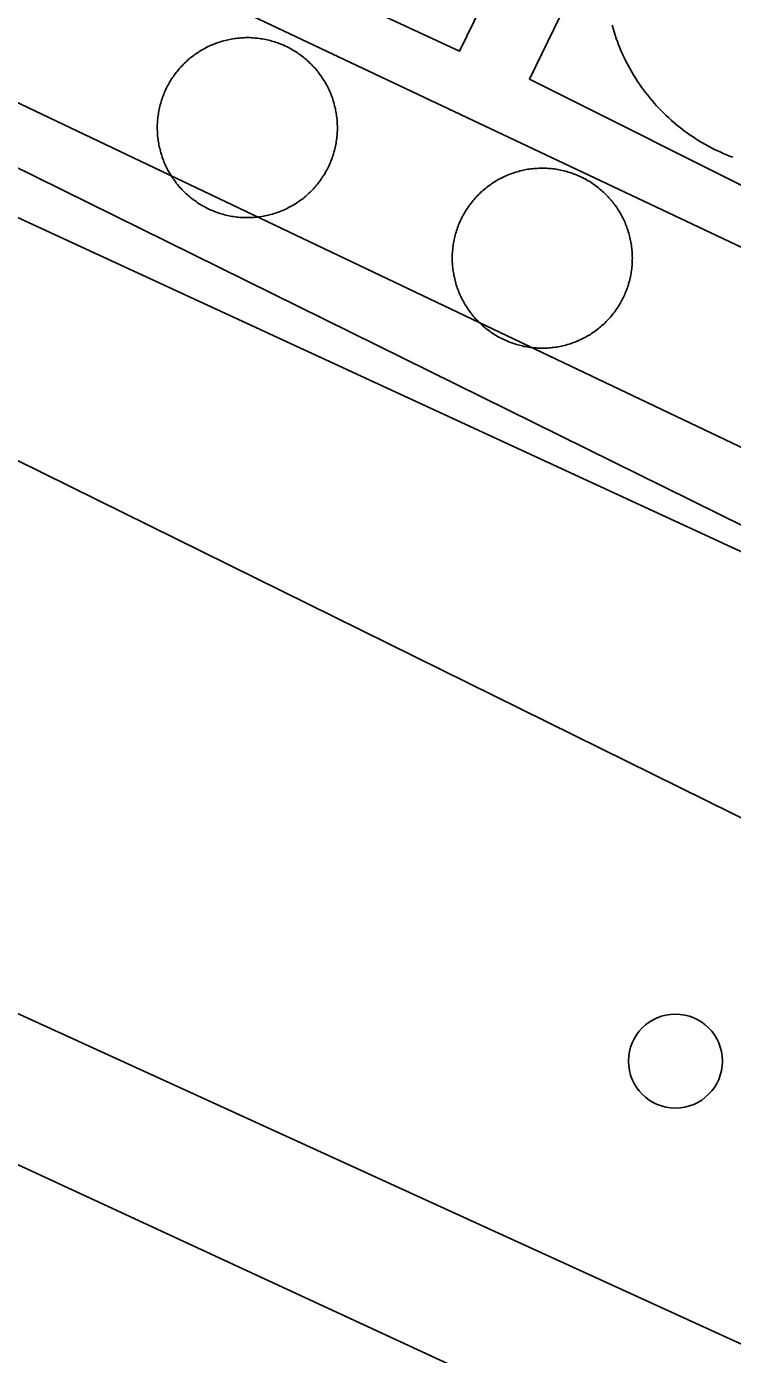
# Model space of a CAD drawing. Extents: x 3683613 to 3738215, y 469626 to 495384.
# Drawn here: x 3700142.6 to 3700223.2, y 478586.9 to 478738.6 of the extents above; entities that cross this region are included whole.
import ezdxf

# ---------------------------------------------------------------- set-up
doc = ezdxf.new("R2010")
doc.units = 0
for name, color, linetype in [('V-DOMW-TANK', 7, 'Continuous'), ('V-ROAD-CNTR', 7, 'Continuous'), ('V-UTIL-LINE', 7, 'Continuous')]:
    doc.layers.add(name, color=color, linetype=linetype)

msp = doc.modelspace()

# ---------------------------------------------------------------- linework, layer by layer
at = {"layer": 'V-DOMW-TANK'}
for points in [[(3700212.39, 478732.34), (3700212.17, 478732.67), (3700211.96, 478733), (3700211.77, 478733.34), (3700211.57, 478733.68), (3700211.38, 478734.02), (3700211.19, 478734.37), (3700211.02, 478734.72), (3700210.85, 478735.07), (3700210.68, 478735.43), (3700210.52, 478735.79), (3700210.37, 478736.15), (3700210.22, 478736.51), (3700210.08, 478736.88), (3700209.95, 478737.25), (3700209.82, 478737.62), (3700209.7, 478737.99), (3700209.58, 478738.37), (3700209.48, 478738.75)], [(3700160.4, 478734.16), (3700160.52, 478734.29), (3700160.65, 478734.41), (3700160.78, 478734.54), (3700160.91, 478734.66), (3700161.04, 478734.78), (3700161.18, 478734.9), (3700161.31, 478735.01), (3700161.46, 478735.12), (3700161.6, 478735.23), (3700161.74, 478735.34), (3700161.88, 478735.45), (3700162.04, 478735.55), (3700162.19, 478735.65), (3700162.33, 478735.74), (3700162.49, 478735.84), (3700162.64, 478735.93), (3700162.8, 478736.02), (3700162.95, 478736.1), (3700163.11, 478736.19), (3700163.27, 478736.27), (3700163.43, 478736.35), (3700163.6, 478736.42), (3700163.76, 478736.5), (3700163.93, 478736.56), (3700164.09, 478736.63), (3700164.26, 478736.69), (3700164.43, 478736.75), (3700164.6, 478736.81), (3700164.77, 478736.87), (3700164.94, 478736.92), (3700165.12, 478736.97), (3700165.29, 478737.01), (3700165.46, 478737.05), (3700165.64, 478737.1), (3700165.81, 478737.13), (3700165.99, 478737.17), (3700166.17, 478737.2), (3700166.34, 478737.22), (3700166.52, 478737.25), (3700166.7, 478737.27), (3700166.88, 478737.29), (3700167.06, 478737.3), (3700167.24, 478737.31), (3700167.42, 478737.32), (3700167.6, 478737.33), (3700167.78, 478737.33), (3700167.95, 478737.33), (3700168.13, 478737.33), (3700168.31, 478737.32), (3700168.49, 478737.31), (3700168.67, 478737.29), (3700168.85, 478737.28), (3700169.03, 478737.26), (3700169.21, 478737.23), (3700169.38, 478737.21), (3700169.56, 478737.18), (3700169.74, 478737.15), (3700169.91, 478737.11), (3700170.09, 478737.08), (3700170.27, 478737.03)], [(3700170.27, 478737.03), (3700170.44, 478736.99), (3700170.61, 478736.94), (3700170.78, 478736.89), (3700170.95, 478736.84), (3700171.12, 478736.78), (3700171.29, 478736.73), (3700171.46, 478736.66), (3700171.63, 478736.6), (3700171.8, 478736.53), (3700171.96, 478736.46), (3700172.12, 478736.39), (3700172.29, 478736.31), (3700172.45, 478736.23), (3700172.61, 478736.15), (3700172.77, 478736.06), (3700172.92, 478735.97), (3700173.08, 478735.88), (3700173.23, 478735.79), (3700173.38, 478735.7), (3700173.53, 478735.6), (3700173.68, 478735.49), (3700173.83, 478735.39), (3700173.97, 478735.29), (3700174.11, 478735.18), (3700174.26, 478735.07), (3700174.4, 478734.95), (3700174.53, 478734.84), (3700174.67, 478734.72), (3700174.8, 478734.6), (3700174.93, 478734.47), (3700175.06, 478734.35), (3700175.18, 478734.22), (3700175.31, 478734.09), (3700175.43, 478733.96), (3700175.55, 478733.83), (3700175.67, 478733.69), (3700175.78, 478733.55), (3700175.89, 478733.41), (3700176, 478733.27), (3700176.11, 478733.13), (3700176.21, 478732.98), (3700176.32, 478732.83), (3700176.42, 478732.68), (3700176.51, 478732.53), (3700176.61, 478732.38), (3700176.7, 478732.23), (3700176.79, 478732.07), (3700176.88, 478731.91), (3700176.96, 478731.75), (3700177.04, 478731.6), (3700177.12, 478731.43), (3700177.19, 478731.27), (3700177.27, 478731.1), (3700177.34, 478730.94), (3700177.4, 478730.77), (3700177.46, 478730.6), (3700177.53, 478730.44), (3700177.58, 478730.27), (3700177.64, 478730.1), (3700177.69, 478729.92), (3700177.74, 478729.75), (3700177.78, 478729.58), (3700177.83, 478729.4), (3700177.87, 478729.23), (3700177.9, 478729.05), (3700177.94, 478728.88), (3700177.97, 478728.7), (3700178, 478728.52), (3700178.02, 478728.35), (3700178.04, 478728.17), (3700178.06, 478727.99), (3700178.07, 478727.81), (3700178.08, 478727.63), (3700178.09, 478727.45), (3700178.1, 478727.27), (3700178.1, 478727.09), (3700178.1, 478726.91), (3700178.1, 478726.73), (3700178.09, 478726.55), (3700178.08, 478726.37), (3700178.06, 478726.2), (3700178.05, 478726.02), (3700178.03, 478725.84), (3700178.01, 478725.66), (3700177.98, 478725.48), (3700177.95, 478725.3), (3700177.92, 478725.13), (3700177.89, 478724.95), (3700177.85, 478724.78), (3700177.81, 478724.6), (3700177.76, 478724.43), (3700177.71, 478724.26), (3700177.66, 478724.09), (3700177.61, 478723.91), (3700177.56, 478723.74), (3700177.5, 478723.57), (3700177.43, 478723.41), (3700177.37, 478723.24), (3700177.3, 478723.07), (3700177.23, 478722.91)], [(3700162.11, 478718.5), (3700161.96, 478718.6), (3700161.81, 478718.71), (3700161.67, 478718.81), (3700161.52, 478718.92), (3700161.38, 478719.03), (3700161.25, 478719.14), (3700161.11, 478719.26), (3700160.97, 478719.38), (3700160.84, 478719.5), (3700160.71, 478719.62), (3700160.58, 478719.75), (3700160.45, 478719.87), (3700160.33, 478720), (3700160.21, 478720.14), (3700160.09, 478720.27), (3700159.97, 478720.4), (3700159.86, 478720.54), (3700159.74, 478720.68), (3700159.64, 478720.82), (3700159.53, 478720.97), (3700159.42, 478721.11), (3700159.32, 478721.26), (3700159.22, 478721.41), (3700159.12, 478721.56), (3700159.03, 478721.72), (3700158.94, 478721.87), (3700158.85, 478722.02), (3700158.76, 478722.18), (3700158.68, 478722.34), (3700158.6, 478722.5), (3700158.52, 478722.66), (3700158.45, 478722.83), (3700158.37, 478722.99), (3700158.3, 478723.16), (3700158.24, 478723.32), (3700158.17, 478723.49), (3700158.11, 478723.66), (3700158.05, 478723.83), (3700158, 478724), (3700157.95, 478724.17), (3700157.9, 478724.35), (3700157.85, 478724.52), (3700157.81, 478724.69), (3700157.77, 478724.87), (3700157.73, 478725.04), (3700157.7, 478725.22), (3700157.67, 478725.4), (3700157.64, 478725.57), (3700157.62, 478725.75), (3700157.6, 478725.93), (3700157.58, 478726.11), (3700157.57, 478726.29), (3700157.55, 478726.47), (3700157.55, 478726.65), (3700157.54, 478726.83), (3700157.54, 478727), (3700157.54, 478727.18), (3700157.54, 478727.36), (3700157.55, 478727.54), (3700157.56, 478727.72), (3700157.57, 478727.9), (3700157.59, 478728.08), (3700157.61, 478728.26), (3700157.63, 478728.43), (3700157.66, 478728.61), (3700157.69, 478728.79), (3700157.72, 478728.97), (3700157.75, 478729.14), (3700157.79, 478729.32), (3700157.83, 478729.49), (3700157.88, 478729.67), (3700157.93, 478729.84), (3700157.97, 478730.01), (3700158.03, 478730.18), (3700158.08, 478730.35), (3700158.14, 478730.52), (3700158.21, 478730.69), (3700158.27, 478730.86), (3700158.34, 478731.03), (3700158.41, 478731.19), (3700158.48, 478731.35), (3700158.56, 478731.52), (3700158.64, 478731.68), (3700158.72, 478731.84), (3700158.81, 478731.99), (3700158.89, 478732.15), (3700158.98, 478732.3), (3700159.08, 478732.46), (3700159.17, 478732.61), (3700159.27, 478732.76), (3700159.37, 478732.91), (3700159.48, 478733.05), (3700159.58, 478733.2), (3700159.69, 478733.34), (3700159.8, 478733.48), (3700159.92, 478733.62), (3700160.03, 478733.76), (3700160.15, 478733.9), (3700160.27, 478734.03), (3700160.4, 478734.16)], [(3700223.26, 478723.67), (3700222.89, 478723.81), (3700222.53, 478723.96), (3700222.17, 478724.11), (3700221.81, 478724.27), (3700221.45, 478724.44), (3700221.1, 478724.61), (3700220.75, 478724.79), (3700220.41, 478724.97), (3700220.06, 478725.16), (3700219.72, 478725.36), (3700219.39, 478725.56), (3700219.05, 478725.77), (3700218.72, 478725.99), (3700218.4, 478726.21), (3700218.08, 478726.43), (3700217.76, 478726.66), (3700217.45, 478726.9), (3700217.14, 478727.14), (3700216.83, 478727.39), (3700216.53, 478727.64), (3700216.23, 478727.9), (3700215.95, 478728.16), (3700215.66, 478728.43), (3700215.38, 478728.7), (3700215.1, 478728.98), (3700214.82, 478729.27), (3700214.56, 478729.55), (3700214.29, 478729.85), (3700214.04, 478730.14), (3700213.79, 478730.44), (3700213.54, 478730.75), (3700213.3, 478731.06), (3700213.06, 478731.37), (3700212.83, 478731.69), (3700212.61, 478732.01), (3700212.39, 478732.34)], [(3700177.23, 478722.91), (3700177.16, 478722.74), (3700177.08, 478722.58), (3700177, 478722.42), (3700176.92, 478722.26), (3700176.83, 478722.1), (3700176.75, 478721.95), (3700176.66, 478721.79), (3700176.56, 478721.64), (3700176.46, 478721.49), (3700176.37, 478721.33), (3700176.27, 478721.19), (3700176.16, 478721.04), (3700176.06, 478720.9), (3700175.95, 478720.75), (3700175.84, 478720.61), (3700175.72, 478720.47), (3700175.61, 478720.34), (3700175.49, 478720.2), (3700175.37, 478720.07), (3700175.25, 478719.93), (3700175.12, 478719.81), (3700174.99, 478719.68), (3700174.86, 478719.56), (3700174.73, 478719.44), (3700174.6, 478719.32), (3700174.46, 478719.2), (3700174.32, 478719.09), (3700174.18, 478718.97), (3700174.04, 478718.86), (3700173.9, 478718.76), (3700173.75, 478718.65), (3700173.6, 478718.55), (3700173.46, 478718.45), (3700173.31, 478718.35), (3700173.15, 478718.26), (3700173, 478718.17), (3700172.84, 478718.08), (3700172.69, 478717.99), (3700172.53, 478717.91), (3700172.37, 478717.83), (3700172.2, 478717.75), (3700172.04, 478717.67), (3700171.88, 478717.6), (3700171.71, 478717.53), (3700171.54, 478717.47), (3700171.38, 478717.4), (3700171.21, 478717.34), (3700171.04, 478717.28), (3700170.87, 478717.23), (3700170.7, 478717.18), (3700170.52, 478717.13), (3700170.35, 478717.08), (3700170.18, 478717.04), (3700170, 478717), (3700169.82, 478716.96), (3700169.65, 478716.93), (3700169.47, 478716.9), (3700169.29, 478716.87), (3700169.12, 478716.85), (3700168.94, 478716.83), (3700168.76, 478716.81), (3700168.58, 478716.79), (3700168.4, 478716.78), (3700168.22, 478716.77), (3700168.04, 478716.77), (3700167.86, 478716.77), (3700167.68, 478716.77), (3700167.5, 478716.77), (3700167.33, 478716.78), (3700167.15, 478716.79), (3700166.97, 478716.8), (3700166.79, 478716.82), (3700166.61, 478716.84), (3700166.43, 478716.86), (3700166.25, 478716.89), (3700166.08, 478716.92), (3700165.9, 478716.95), (3700165.73, 478716.98), (3700165.55, 478717.02), (3700165.38, 478717.06), (3700165.2, 478717.1), (3700165.03, 478717.15), (3700164.85, 478717.2), (3700164.68, 478717.26), (3700164.51, 478717.31), (3700164.34, 478717.37), (3700164.18, 478717.43), (3700164.01, 478717.5), (3700163.84, 478717.57), (3700163.68, 478717.64), (3700163.51, 478717.71), (3700163.35, 478717.79), (3700163.19, 478717.87), (3700163.03, 478717.95), (3700162.87, 478718.03), (3700162.72, 478718.12), (3700162.56, 478718.21), (3700162.41, 478718.3), (3700162.26, 478718.4), (3700162.11, 478718.5)], [(3700194.08, 478719.25), (3700194.2, 478719.38), (3700194.33, 478719.5), (3700194.46, 478719.63), (3700194.59, 478719.75), (3700194.73, 478719.87), (3700194.86, 478719.98), (3700195, 478720.1), (3700195.14, 478720.21), (3700195.28, 478720.32), (3700195.42, 478720.43), (3700195.57, 478720.53), (3700195.72, 478720.64), (3700195.87, 478720.74), (3700196.02, 478720.83), (3700196.17, 478720.93), (3700196.33, 478721.02), (3700196.48, 478721.11), (3700196.64, 478721.2), (3700196.8, 478721.28), (3700196.96, 478721.36), (3700197.12, 478721.44), (3700197.28, 478721.51), (3700197.45, 478721.58), (3700197.61, 478721.65), (3700197.78, 478721.72), (3700197.95, 478721.79), (3700198.12, 478721.84), (3700198.29, 478721.9), (3700198.46, 478721.96), (3700198.63, 478722.01), (3700198.8, 478722.06), (3700198.97, 478722.1), (3700199.15, 478722.15), (3700199.32, 478722.19), (3700199.5, 478722.22), (3700199.68, 478722.26), (3700199.85, 478722.29), (3700200.03, 478722.31), (3700200.21, 478722.34), (3700200.38, 478722.36), (3700200.56, 478722.38), (3700200.74, 478722.39), (3700200.92, 478722.4), (3700201.1, 478722.41), (3700201.28, 478722.42), (3700201.46, 478722.42), (3700201.64, 478722.42), (3700201.82, 478722.41), (3700202, 478722.41), (3700202.18, 478722.4), (3700202.36, 478722.38), (3700202.53, 478722.37), (3700202.71, 478722.35), (3700202.89, 478722.33), (3700203.07, 478722.3), (3700203.25, 478722.27), (3700203.42, 478722.24), (3700203.6, 478722.21), (3700203.77, 478722.17), (3700203.95, 478722.12)], [(3700203.95, 478722.12), (3700204.12, 478722.08), (3700204.3, 478722.03), (3700204.47, 478721.98), (3700204.64, 478721.93), (3700204.81, 478721.87), (3700204.98, 478721.81), (3700205.15, 478721.75), (3700205.31, 478721.69), (3700205.48, 478721.62), (3700205.65, 478721.54), (3700205.81, 478721.47), (3700205.97, 478721.4), (3700206.13, 478721.32), (3700206.29, 478721.24), (3700206.45, 478721.15), (3700206.61, 478721.06), (3700206.76, 478720.97), (3700206.92, 478720.88), (3700207.07, 478720.79), (3700207.22, 478720.68), (3700207.36, 478720.59), (3700207.51, 478720.48), (3700207.66, 478720.38), (3700207.8, 478720.27), (3700207.94, 478720.16), (3700208.08, 478720.04), (3700208.21, 478719.92), (3700208.35, 478719.81), (3700208.48, 478719.69), (3700208.62, 478719.57), (3700208.74, 478719.44), (3700208.87, 478719.31), (3700208.99, 478719.18), (3700209.12, 478719.05), (3700209.23, 478718.92), (3700209.35, 478718.78), (3700209.46, 478718.64), (3700209.58, 478718.5), (3700209.69, 478718.36), (3700209.79, 478718.22), (3700209.9, 478718.07), (3700210, 478717.92), (3700210.1, 478717.78), (3700210.2, 478717.62), (3700210.29, 478717.47), (3700210.38, 478717.32), (3700210.47, 478717.16), (3700210.56, 478717), (3700210.64, 478716.85), (3700210.72, 478716.68), (3700210.8, 478716.52), (3700210.88, 478716.36), (3700210.95, 478716.2), (3700211.02, 478716.03), (3700211.09, 478715.86), (3700211.15, 478715.7), (3700211.21, 478715.53), (3700211.27, 478715.36), (3700211.32, 478715.19), (3700211.37, 478715.01), (3700211.42, 478714.84), (3700211.47, 478714.67), (3700211.51, 478714.49), (3700211.55, 478714.32), (3700211.59, 478714.14), (3700211.62, 478713.97), (3700211.65, 478713.79), (3700211.68, 478713.61), (3700211.7, 478713.44), (3700211.72, 478713.26), (3700211.74, 478713.08), (3700211.76, 478712.9), (3700211.77, 478712.72), (3700211.78, 478712.54), (3700211.78, 478712.36), (3700211.79, 478712.18), (3700211.78, 478712), (3700211.78, 478711.82), (3700211.77, 478711.64), (3700211.76, 478711.47), (3700211.75, 478711.29), (3700211.73, 478711.11), (3700211.71, 478710.93), (3700211.69, 478710.75), (3700211.66, 478710.57), (3700211.64, 478710.4), (3700211.6, 478710.22), (3700211.57, 478710.04), (3700211.53, 478709.87), (3700211.49, 478709.69), (3700211.45, 478709.52), (3700211.4, 478709.35), (3700211.35, 478709.17), (3700211.3, 478709), (3700211.24, 478708.83), (3700211.18, 478708.66), (3700211.12, 478708.49), (3700211.05, 478708.33), (3700210.98, 478708.16), (3700210.92, 478708)], [(3700195.79, 478703.59), (3700195.64, 478703.69), (3700195.5, 478703.79), (3700195.35, 478703.9), (3700195.21, 478704.01), (3700195.07, 478704.12), (3700194.93, 478704.23), (3700194.79, 478704.35), (3700194.66, 478704.47), (3700194.52, 478704.59), (3700194.39, 478704.71), (3700194.26, 478704.84), (3700194.14, 478704.97), (3700194.02, 478705.09), (3700193.89, 478705.23), (3700193.77, 478705.36), (3700193.66, 478705.49), (3700193.54, 478705.63), (3700193.43, 478705.77), (3700193.32, 478705.92), (3700193.21, 478706.06), (3700193.1, 478706.2), (3700193, 478706.35), (3700192.91, 478706.5), (3700192.81, 478706.65), (3700192.71, 478706.8), (3700192.62, 478706.96), (3700192.53, 478707.11), (3700192.45, 478707.27), (3700192.36, 478707.43), (3700192.28, 478707.59), (3700192.2, 478707.75), (3700192.13, 478707.92), (3700192.06, 478708.08), (3700191.99, 478708.24), (3700191.92, 478708.41), (3700191.86, 478708.58), (3700191.8, 478708.75), (3700191.74, 478708.92), (3700191.68, 478709.09), (3700191.63, 478709.26), (3700191.58, 478709.43), (3700191.54, 478709.61), (3700191.5, 478709.78), (3700191.46, 478709.96), (3700191.42, 478710.13), (3700191.39, 478710.31), (3700191.35, 478710.49), (3700191.33, 478710.66), (3700191.3, 478710.84), (3700191.28, 478711.02), (3700191.26, 478711.2), (3700191.25, 478711.38), (3700191.24, 478711.55), (3700191.23, 478711.74), (3700191.22, 478711.91), (3700191.22, 478712.1), (3700191.22, 478712.27), (3700191.23, 478712.45), (3700191.23, 478712.63), (3700191.24, 478712.81), (3700191.26, 478712.99), (3700191.27, 478713.17), (3700191.29, 478713.35), (3700191.31, 478713.53), (3700191.34, 478713.71), (3700191.37, 478713.88), (3700191.4, 478714.06), (3700191.44, 478714.23), (3700191.48, 478714.41), (3700191.52, 478714.58), (3700191.56, 478714.76), (3700191.61, 478714.93), (3700191.66, 478715.1), (3700191.71, 478715.27), (3700191.77, 478715.44), (3700191.83, 478715.61), (3700191.89, 478715.78), (3700191.95, 478715.95), (3700192.02, 478716.11), (3700192.09, 478716.28), (3700192.17, 478716.44), (3700192.24, 478716.6), (3700192.32, 478716.77), (3700192.41, 478716.93), (3700192.49, 478717.09), (3700192.58, 478717.24), (3700192.67, 478717.4), (3700192.76, 478717.55), (3700192.85, 478717.7), (3700192.96, 478717.85), (3700193.06, 478718), (3700193.16, 478718.15), (3700193.27, 478718.29), (3700193.37, 478718.43), (3700193.49, 478718.57), (3700193.6, 478718.71), (3700193.72, 478718.85), (3700193.83, 478718.98), (3700193.95, 478719.12), (3700194.08, 478719.25)], [(3700210.92, 478708), (3700210.84, 478707.83), (3700210.76, 478707.67), (3700210.68, 478707.51), (3700210.6, 478707.35), (3700210.52, 478707.19), (3700210.43, 478707.04), (3700210.34, 478706.88), (3700210.25, 478706.73), (3700210.15, 478706.57), (3700210.05, 478706.42), (3700209.95, 478706.28), (3700209.85, 478706.13), (3700209.74, 478705.98), (3700209.63, 478705.84), (3700209.52, 478705.7), (3700209.41, 478705.57), (3700209.29, 478705.42), (3700209.17, 478705.29), (3700209.05, 478705.16), (3700208.93, 478705.03), (3700208.81, 478704.9), (3700208.68, 478704.77), (3700208.55, 478704.65), (3700208.42, 478704.53), (3700208.28, 478704.41), (3700208.15, 478704.29), (3700208.01, 478704.18), (3700207.87, 478704.06), (3700207.73, 478703.96), (3700207.58, 478703.85), (3700207.44, 478703.74), (3700207.29, 478703.64), (3700207.14, 478703.54), (3700206.99, 478703.44), (3700206.84, 478703.35), (3700206.68, 478703.26), (3700206.53, 478703.17), (3700206.37, 478703.08), (3700206.21, 478703), (3700206.05, 478702.92), (3700205.89, 478702.84), (3700205.73, 478702.76), (3700205.56, 478702.69), (3700205.4, 478702.62), (3700205.23, 478702.55), (3700205.06, 478702.49), (3700204.89, 478702.43), (3700204.72, 478702.37), (3700204.55, 478702.32), (3700204.38, 478702.27), (3700204.21, 478702.22), (3700204.03, 478702.17), (3700203.86, 478702.13), (3700203.68, 478702.09), (3700203.51, 478702.05), (3700203.33, 478702.02), (3700203.16, 478701.99), (3700202.98, 478701.96), (3700202.8, 478701.94), (3700202.62, 478701.92), (3700202.44, 478701.9), (3700202.26, 478701.88), (3700202.09, 478701.87), (3700201.91, 478701.86), (3700201.73, 478701.86), (3700201.55, 478701.86), (3700201.37, 478701.86), (3700201.19, 478701.86), (3700201.01, 478701.87), (3700200.83, 478701.88), (3700200.65, 478701.89), (3700200.47, 478701.91), (3700200.29, 478701.93), (3700200.11, 478701.95), (3700199.94, 478701.98), (3700199.76, 478702.01), (3700199.58, 478702.04), (3700199.41, 478702.07), (3700199.23, 478702.11), (3700199.06, 478702.15), (3700198.89, 478702.2), (3700198.71, 478702.24), (3700198.54, 478702.29), (3700198.37, 478702.35), (3700198.2, 478702.4), (3700198.03, 478702.46), (3700197.86, 478702.52), (3700197.69, 478702.59), (3700197.53, 478702.66), (3700197.36, 478702.73), (3700197.2, 478702.8), (3700197.04, 478702.88), (3700196.88, 478702.96), (3700196.71, 478703.04), (3700196.56, 478703.12), (3700196.4, 478703.21), (3700196.25, 478703.3), (3700196.09, 478703.4), (3700195.94, 478703.49), (3700195.79, 478703.59)]]:
    msp.add_lwpolyline(points, dxfattribs=at)
msp.add_circle((3700216.71, 478620.42), 5.36, dxfattribs=at)
at = {"layer": 'V-ROAD-CNTR'}
for points in [[(3700338.23, 478625.82), (3700242.53, 478672.6), (3700065.75, 478759.91)], [(3700324.3, 478599.24), (3700229.3, 478645.68), (3700053.57, 478732.47), (3699997.16, 478615.6), (3699949.58, 478501.74)]]:
    msp.add_lwpolyline(points, dxfattribs=at)
at = {"layer": 'V-UTIL-LINE'}
for points in [[(3700163.46, 478749.07), (3700192.06, 478735.78), (3700237.31, 478828.47)], [(3700244.74, 478824.46), (3700200.03, 478732.6), (3700312.26, 478676.4), (3700353.76, 478763.3)], [(3699837.83, 478531.28), (3699890.4, 478505.57), (3699990.3, 478455.19), (3700183.88, 478367.54), (3700198.75, 478365.81), (3700283.04, 478543.13), (3700074.49, 478639.65), (3700112.35, 478730.04), (3700049.81, 478761.4), (3700030.89, 478757.85), (3699947.7, 478791.96), (3699883.92, 478643.77)], [(3700049.45, 478773.82), (3700328.57, 478640.81), (3700388.42, 478767.03)], [(3700362.01, 478759.58), (3700316.17, 478669.9), (3700150.35, 478748.35)], [(3700289.99, 478558.06), (3700103.87, 478643.06), (3700138.35, 478718.29), (3700325.32, 478631.93)]]:
    msp.add_lwpolyline(points, dxfattribs=at)

doc.saveas('drawing.dxf')
